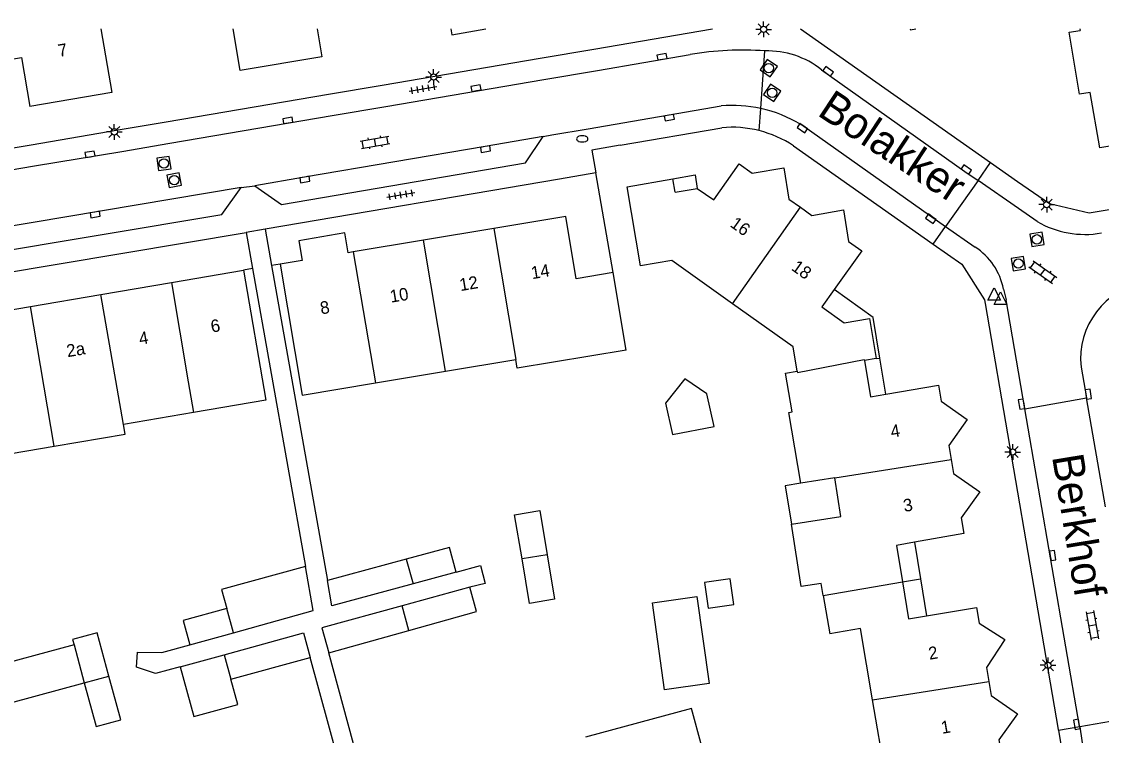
# Model space of a CAD drawing. Extents: x 137999 to 141000, y 397500 to 400501.
# Drawn here: x 138522.6 to 138608.8, y 400443.6 to 400500.6 of the extents above; entities that cross this region are included whole.
import ezdxf

# ---------------------------------------------------------------- set-up
doc = ezdxf.new("R2010")
doc.units = 0
for name, color, linetype in [('gg-afsc-erfafscheiding', 7, 'Continuous'), ('gg-anno-huisnummerreeks BGT', 7, 'Continuous'), ('gg-anno-openbare ruimte label', 7, 'Continuous'), ('gg-bbg-bijgebouw', 7, 'Continuous'), ('gg-bbg-gedigitaliseerde bebouwing', 7, 'Continuous'), ('gg-bbg-gedigitaliseerde bijgebouw', 7, 'Continuous'), ('gg-bbg-hoofdgebouw', 7, 'Continuous'), ('gg-bbg-luifel en loopbrug', 7, 'Continuous'), ('gg-bbg-onder overbouw', 7, 'Continuous'), ('gg-bbg-pand overbouw', 7, 'Continuous'), ('gg-bbg-tussenscheiding', 7, 'Continuous'), ('gg-knt-verharding', 7, 'Continuous'), ('gg-knt-verharding nz', 7, 'Continuous'), ('gt-grn-weggrens', 7, 'Continuous'), ('gt-symb-brandkraan', 7, 'Continuous'), ('gt-symb-klinker verharding', 7, 'Continuous'), ('gt-symb-kolk', 7, 'Continuous'), ('gt-symb-lichtmast', 7, 'Continuous'), ('gt-symb-rioolschacht', 7, 'Continuous'), ('gt-symb-tegel verharding', 7, 'Continuous'), ('gt-symb-waterafsluiter', 7, 'Continuous')]:
    doc.layers.add(name, color=color, linetype=linetype)

# ---------------------------------------------------------------- blocks, each defined once
blk = doc.blocks.new('gt0-TEG1')
at = {"layer": 'gt-symb-tegel verharding'}
for p, q in [((-1.125, 0), (1.125, 0)), ((-0.9, -0.25), (-0.9, 0.25)), ((-0.45, -0.25), (-0.45, 0.25)), ((0, -0.25), (0, 0.25)), ((0.45, -0.25), (0.45, 0.25)), ((0.9, -0.25), (0.9, 0.25))]:
    blk.add_line(p, q, dxfattribs=at)
blk = doc.blocks.new('gt0-LMAST')
at = {"layer": 'gt-symb-lichtmast'}
for p, q in [((-0.182, 0.173), (-0.447, 0.438)), ((-0.005, 0.246), (-0.005, 0.621)), ((0.172, 0.173), (0.437, 0.438)), ((-0.255, -0.004), (-0.63, -0.004)), ((-0.182, -0.181), (-0.447, -0.446)), ((-0.005, -0.254), (-0.005, -0.629)), ((0.437, -0.446), (0.172, -0.181)), ((0.245, -0.004), (0.62, -0.004))]:
    blk.add_line(p, q, dxfattribs=at)
blk.add_circle((-0.005, -0.004), 0.25, dxfattribs=at)
blk = doc.blocks.new('gt0-KOLK')
at = {"layer": 'gt-symb-kolk'}
blk.add_lwpolyline([(0, 0), (0.375, 0), (0.375, 0.4), (-0.375, 0.4), (-0.375, 0), (0, 0)], dxfattribs=at)
blk = doc.blocks.new('gt0-RS')
at = {"layer": 'gt-symb-rioolschacht'}
blk.add_lwpolyline([(-0.5, -0.5), (0.5, -0.5), (0.5, 0.5), (-0.5, 0.5)], close=True, dxfattribs=at)
blk.add_circle((0, 0), 0.375, dxfattribs=at)
blk = doc.blocks.new('gt0-KL1')
at = {"layer": 'gt-symb-klinker verharding'}
for p, q in [((-1.15, 0.3), (1.15, 0.3)), ((-1, -0.3), (-1, 0.3)), ((-0.5, 0.3), (-0.5, 0.45)), ((0, -0.3), (0, 0.3)), ((0.5, 0.3), (0.5, 0.45)), ((1, -0.3), (1, 0.3)), ((-1.15, -0.3), (1.15, -0.3)), ((-0.5, -0.45), (-0.5, -0.3)), ((0.5, -0.45), (0.5, -0.3))]:
    blk.add_line(p, q, dxfattribs=at)
blk = doc.blocks.new('gt0-BR')
at = {"layer": 'gt-symb-brandkraan'}
for centre, radius, start, end in [((-0.244, 0), 0.206, 107.56694, 252.43307), ((0.599, -2.664), 3, 106.89205, 107.56694), ((0, -0.691), 0.938, 73.10799, 106.89205), ((-0.599, -2.664), 3, 72.43309, 73.10799), ((0.244, 0), 0.206, 287.56695, 72.43309), ((0.599, 2.664), 3, 252.43307, 253.10797), ((0, 0.691), 0.938, 253.10797, 286.89206), ((-0.599, 2.664), 3, 286.89206, 287.56695)]:
    blk.add_arc(centre, radius, start, end, dxfattribs=at)
blk = doc.blocks.new('gt0-WAFSL')
at = {"layer": 'gt-symb-waterafsluiter'}
for p, q in [((-0.5, -0.333), (0, 0.667)), ((0, 0.667), (0.5, -0.333)), ((0.5, -0.333), (-0.5, -0.333))]:
    blk.add_line(p, q, dxfattribs=at)

msp = doc.modelspace()

# ---------------------------------------------------------------- linework, layer by layer
at = {"layer": 'gg-afsc-erfafscheiding'}
for p, q in [((138570.346, 400490.715), (138568.094, 400490.327)), ((138568.094, 400490.327), (138568.411, 400488.508)), ((138569.799, 400480.547), (138568.411, 400488.508)), ((138541.024, 400480.858), (138545.238, 400457.06)), ((138542.536, 400481.106), (138546.99, 400455.95)), ((138551.717, 400427.361), (138545.628, 400449.803)), ((138553.187, 400427.756), (138547.103, 400450.181))]:
    msp.add_line(p, q, dxfattribs=at)
for points in [[(138557.273, 400456.628), (138559.209, 400457.153), (138559.576, 400455.719), (138558.37, 400455.41)], [(138535.245, 400449.065), (138533.28, 400448.532), (138531.769, 400449.043), (138531.833, 400450.23), (138533.777, 400450.201), (138536.028, 400450.812)]]:
    msp.add_lwpolyline(points, dxfattribs=at)
at = {"layer": 'gg-bbg-bijgebouw'}
for p, q in [((138557.273, 400456.628), (138556.737, 400458.594)), ((138535.486, 400452.765), (138536.028, 400450.812))]:
    msp.add_line(p, q, dxfattribs=at)
for points in [[(138562.526, 400457.674), (138561.939, 400461.21), (138563.938, 400461.544), (138564.53, 400458.009)], [(138564.53, 400458.009), (138565.123, 400454.465), (138563.117, 400454.122), (138562.526, 400457.674)], [(138529.557, 400448.326), (138528.626, 400451.776), (138526.658, 400451.241), (138526.773, 400450.814)], [(138527.589, 400447.79), (138528.53, 400444.301), (138530.505, 400444.817), (138529.557, 400448.326)]]:
    msp.add_lwpolyline(points, dxfattribs=at)
at = {"layer": 'gg-bbg-gedigitaliseerde bebouwing'}
for p, q in [((138556.416, 400472.676), (138562.036, 400473.615)), ((138550.828, 400471.742), (138556.416, 400472.676)), ((138544.985, 400470.766), (138550.828, 400471.742)), ((138542.072, 400470.35), (138536.311, 400469.37)), ((138536.311, 400469.37), (138530.709, 400468.417)), ((138516.452, 400465.185), (138525.197, 400466.672)), ((138587.498, 400464.165), (138584.789, 400463.715)), ((138586.566, 400454.761), (138587.085, 400451.695)), ((138576.044, 400445.746), (138567.592, 400443.444))]:
    msp.add_line(p, q, dxfattribs=at)
for points in [[(138570.845, 400474.358), (138562.151, 400472.92), (138562.036, 400473.615)], [(138584.789, 400463.715), (138583.833, 400469.371), (138584.075, 400469.411)], [(138525.197, 400466.672), (138530.842, 400467.632), (138530.709, 400468.417)], [(138584.038, 400460.448), (138587.981, 400461.062), (138587.498, 400464.165)], [(138586.566, 400454.761), (138586.405, 400455.716), (138584.813, 400455.468), (138584.038, 400460.448)]]:
    msp.add_lwpolyline(points, dxfattribs=at)
at = {"layer": 'gg-bbg-gedigitaliseerde bijgebouw'}
for p, q in [((138556.737, 400458.594), (138553.289, 400457.659)), ((138553.289, 400457.659), (138546.99, 400455.95)), ((138557.273, 400456.628), (138553.831, 400455.691)), ((138558.37, 400455.41), (138552.958, 400453.926)), ((138538.959, 400453.731), (138535.486, 400452.765)), ((138536.028, 400450.812), (138539.512, 400451.781)), ((138547.103, 400450.181), (138553.493, 400451.965)), ((138535.245, 400449.065), (138538.755, 400450.029)), ((138539.29, 400448.065), (138545.628, 400449.803))]:
    msp.add_line(p, q, dxfattribs=at)
for points in [[(138545.238, 400457.06), (138538.548, 400455.245), (138538.959, 400453.731)], [(138539.512, 400451.781), (138545.86, 400453.547), (138545.238, 400457.06)], [(138553.831, 400455.691), (138547.348, 400453.929), (138546.99, 400455.95)], [(138577.374, 400453.741), (138579.418, 400454.03), (138579.13, 400456.075), (138577.085, 400455.786), (138577.374, 400453.741)], [(138553.493, 400451.965), (138558.903, 400453.476), (138558.37, 400455.41)], [(138572.932, 400454.162), (138576.489, 400454.664), (138577.467, 400447.733), (138573.91, 400447.231), (138572.932, 400454.162)], [(138552.958, 400453.926), (138546.557, 400452.171), (138547.103, 400450.181)], [(138538.755, 400450.029), (138545.094, 400451.77), (138545.628, 400449.803)], [(138526.773, 400450.814), (138519.281, 400448.793), (138519.809, 400445.692), (138527.589, 400447.79)], [(138535.245, 400449.065), (138536.336, 400445.086), (138539.843, 400446.048), (138539.29, 400448.065)]]:
    msp.add_lwpolyline(points, dxfattribs=at)
at = {"layer": 'gg-bbg-hoofdgebouw'}
for p, q in [((138556.847, 400500), (138556.926, 400499.536)), ((138556.926, 400499.536), (138559.648, 400500)), ((138607.049, 400500), (138607.069, 400499.882)), ((138576.496, 400487.255), (138577.824, 400486.358)), ((138560.286, 400484.07), (138554.665, 400483.131)), ((138554.665, 400483.131), (138549.048, 400482.192)), ((138549.048, 400482.192), (138548.66, 400482.127)), ((138534.547, 400479.759), (138540.292, 400480.738)), ((138540.292, 400480.738), (138542.072, 400470.35)), ((138544.991, 400481.514), (138543.238, 400481.221)), ((138543.238, 400481.221), (138544.985, 400470.766)), ((138570.845, 400474.358), (138569.799, 400480.547)), ((138528.904, 400478.798), (138534.547, 400479.759)), ((138523.295, 400477.843), (138528.904, 400478.798)), ((138590.788, 400473.671), (138589.852, 400473.511))]:
    msp.add_line(p, q, dxfattribs=at)
for points in [[(138518.889, 400500), (138519.4, 400497.176), (138522.571, 400497.715), (138523.24, 400493.814)], [(138528.926, 400500), (138529.797, 400494.917), (138523.24, 400493.814)], [(138546.187, 400500), (138546.563, 400497.778), (138540.024, 400496.677), (138539.462, 400500)], [(138608.636, 400490.493), (138607.866, 400494.938), (138607.006, 400494.803), (138606.188, 400499.736), (138607.069, 400499.882)], [(138615.23, 400500), (138616.628, 400491.818), (138608.636, 400490.493)], [(138577.824, 400486.358), (138579.853, 400489.221), (138580.897, 400488.481), (138583.413, 400488.917), (138583.826, 400486.405), (138584.743, 400485.756)], [(138579.328, 400478.051), (138574.477, 400481.506), (138571.983, 400481.08), (138570.909, 400487.402), (138574.557, 400488.022)], [(138569.799, 400480.547), (138566.86, 400480.056), (138566.029, 400485.03), (138560.286, 400484.07)], [(138584.743, 400485.756), (138585.656, 400485.109), (138588.172, 400485.545), (138588.594, 400483.027), (138589.638, 400482.287), (138587.433, 400479.185)], [(138548.66, 400482.127), (138548.396, 400483.705), (138544.727, 400483.092), (138544.991, 400481.514)], [(138587.433, 400479.185), (138586.455, 400477.808), (138588.23, 400476.526), (138590.255, 400476.879), (138590.788, 400473.671)], [(138517.535, 400476.702), (138517.509, 400476.857), (138523.295, 400477.843)], [(138584.488, 400472.669), (138584.158, 400474.611), (138579.328, 400478.051)], [(138589.852, 400473.511), (138590.346, 400470.623), (138591.555, 400470.83)], [(138584.075, 400469.411), (138583.551, 400472.51), (138584.488, 400472.669)], [(138591.555, 400470.83), (138595.758, 400471.55), (138595.974, 400470.288), (138598.062, 400468.82), (138596.581, 400466.74), (138596.775, 400465.61)], [(138596.775, 400465.61), (138596.964, 400464.505), (138599.051, 400463.047), (138597.572, 400460.958), (138597.786, 400459.706), (138593.857, 400459.007)], [(138593.857, 400459.007), (138592.416, 400458.75), (138592.889, 400455.852)], [(138592.889, 400455.852), (138593.372, 400452.891), (138594.815, 400453.136)], [(138594.815, 400453.136), (138598.785, 400453.811), (138598.999, 400452.549), (138601.058, 400451.235), (138599.601, 400449.002), (138599.79, 400447.887)], [(138590.51, 400446.428), (138589.547, 400452.111), (138587.085, 400451.695)], [(138599.79, 400447.887), (138599.978, 400446.782), (138602.064, 400445.312), (138600.581, 400443.234), (138600.794, 400441.982), (138600.045, 400441.855)], [(138593.965, 400440.822), (138591.53, 400440.408), (138590.51, 400446.428)], [(138577.495, 400439.612), (138577.707, 400439.67), (138576.044, 400445.746)]]:
    msp.add_lwpolyline(points, dxfattribs=at)
at = {"layer": 'gg-bbg-luifel en loopbrug'}
for p, q in [((138590.788, 400473.671), (138591.083, 400473.72)), ((138591.555, 400470.83), (138591.083, 400473.72)), ((138593.857, 400459.007), (138594.334, 400456.088)), ((138592.889, 400455.852), (138594.334, 400456.088)), ((138594.334, 400456.088), (138594.815, 400453.136))]:
    msp.add_line(p, q, dxfattribs=at)
for points in [[(138591.083, 400473.72), (138590.554, 400476.967), (138587.433, 400479.185)], [(138573.984, 400470.122), (138574.54, 400467.626), (138577.868, 400468.257), (138577.266, 400470.874), (138575.511, 400472.047), (138573.984, 400470.122)], [(138584.789, 400463.715), (138583.53, 400463.506), (138584.038, 400460.448)]]:
    msp.add_lwpolyline(points, dxfattribs=at)
at = {"layer": 'gg-bbg-onder overbouw'}
for q in [(138574.557, 400488.022), (138576.496, 400487.255)]:
    msp.add_line((138574.74, 400486.969), q, dxfattribs=at)
at = {"layer": 'gg-bbg-pand overbouw'}
for points in [[(138593.507, 400500), (138593.521, 400499.924), (138593.967, 400500)], [(138574.557, 400488.022), (138576.34, 400488.338), (138576.496, 400487.255)]]:
    msp.add_lwpolyline(points, dxfattribs=at)
at = {"layer": 'gg-bbg-tussenscheiding'}
for p, q in [((138579.328, 400478.051), (138584.743, 400485.756)), ((138560.286, 400484.07), (138562.036, 400473.615)), ((138556.416, 400472.676), (138554.665, 400483.131)), ((138549.048, 400482.192), (138550.828, 400471.742)), ((138534.547, 400479.759), (138535.895, 400471.826)), ((138530.709, 400468.417), (138528.904, 400478.798)), ((138525.197, 400466.672), (138523.295, 400477.843)), ((138535.895, 400471.826), (138536.311, 400469.37)), ((138587.498, 400464.165), (138596.775, 400465.61)), ((138553.289, 400457.659), (138553.831, 400455.691)), ((138564.53, 400458.009), (138562.526, 400457.674)), ((138586.566, 400454.761), (138592.889, 400455.852)), ((138539.512, 400451.781), (138538.959, 400453.731)), ((138553.493, 400451.965), (138552.958, 400453.926)), ((138526.773, 400450.814), (138527.589, 400447.79)), ((138538.755, 400450.029), (138539.29, 400448.065)), ((138527.589, 400447.79), (138529.557, 400448.326)), ((138590.51, 400446.428), (138599.79, 400447.887))]:
    msp.add_line(p, q, dxfattribs=at)
msp.add_lwpolyline([(138584.488, 400472.669), (138584.505, 400472.57), (138589.838, 400473.591), (138589.852, 400473.511)], dxfattribs=at)
at = {"layer": 'gg-knt-verharding'}
for p, q in [((138568.254, 400498.387), (138577.741, 400500)), ((138584.746, 400500), (138599.926, 400489.331)), ((138563.966, 400497.657), (138568.254, 400498.387)), ((138568.543, 400496.69), (138575.942, 400497.951)), ((138551.361, 400495.514), (138563.966, 400497.657)), ((138564.255, 400495.96), (138568.543, 400496.69)), ((138547.073, 400494.785), (138551.361, 400495.514)), ((138551.651, 400493.813), (138564.255, 400495.96)), ((138534.139, 400492.585), (138547.073, 400494.785)), ((138547.363, 400493.082), (138551.651, 400493.813)), ((138567.802, 400492.032), (138578.413, 400493.848)), ((138534.423, 400490.878), (138547.363, 400493.082)), ((138523.344, 400490.75), (138530.294, 400491.932)), ((138530.294, 400491.932), (138534.139, 400492.585)), ((138564.915, 400491.538), (138567.802, 400492.032)), ((138570.346, 400490.715), (138578.466, 400492.114)), ((138564.222, 400491.419), (138564.915, 400491.538)), ((138518.907, 400489.995), (138523.344, 400490.75)), ((138523.625, 400489.056), (138530.578, 400490.223)), ((138530.578, 400490.223), (138534.423, 400490.878)), ((138584.194, 400490.668), (138595.346, 400482.823)), ((138599.926, 400489.331), (138602.068, 400487.825)), ((138519.187, 400488.317), (138523.625, 400489.056)), ((138568.411, 400488.508), (138565.518, 400488.015)), ((138565.518, 400488.015), (138542.036, 400484.012)), ((138598.923, 400487.904), (138596.331, 400484.224)), ((138602.138, 400485.654), (138598.923, 400487.904)), ((138540.1, 400487.336), (138541.214, 400487.47)), ((138603.629, 400484.619), (138602.138, 400485.654)), ((138596.331, 400484.224), (138598.684, 400482.576)), ((138517.035, 400479.814), (138540.513, 400483.744)), ((138540.513, 400483.744), (138541.024, 400480.858)), ((138542.036, 400484.012), (138542.536, 400481.106)), ((138541.024, 400480.858), (138540.292, 400480.738)), ((138543.238, 400481.221), (138542.536, 400481.106)), ((138600.955, 400479.221), (138601.158, 400478.38)), ((138599.489, 400478.088), (138605.317, 400444.049)), ((138602.66, 400469.665), (138601.158, 400478.38)), ((138607.139, 400473), (138607.567, 400470.548)), ((138602.66, 400469.665), (138607.567, 400470.548)), ((138609.089, 400461.834), (138607.567, 400470.548)), ((138607.027, 400444.328), (138602.66, 400469.665)), ((138612.004, 400445.135), (138607.036, 400444.267)), ((138605.317, 400444.049), (138605.331, 400443.971)), ((138607.027, 400444.328), (138607.036, 400444.267)), ((138607.036, 400444.267), (138607.329, 400442.273))]:
    msp.add_line(p, q, dxfattribs=at)
for points in [[(138586.425, 400496.742), (138597.876, 400488.609), (138598.923, 400487.904)], [(138584.787, 400492.361), (138585.015, 400492.237), (138596.331, 400484.224)], [(138602.068, 400487.825), (138604.626, 400486.055), (138607.79, 400485.309), (138648.975, 400492.246)], [(138541.214, 400487.47), (138543.327, 400485.987), (138562.797, 400489.316), (138564.222, 400491.419)], [(138517.043, 400483.443), (138519.127, 400481.934), (138538.574, 400485.181), (138540.1, 400487.336)], [(138595.346, 400482.823), (138597.633, 400481.214), (138599.44, 400478.379), (138599.489, 400478.088)], [(138605.331, 400443.971), (138605.764, 400441.475), (138602.608, 400436.498), (138595.248, 400434.55), (138593.88, 400439.17)]]:
    msp.add_lwpolyline(points, dxfattribs=at)
for centre, radius, start, end in [((138580.107, 400473.894), 24.415, 85.75636, 99.82298), ((138582.132, 400491.365), 6.881, 51.39799, 91.81596), ((138579.339, 400483.425), 10.464, 77.62743, 95.07579), ((138579.343, 400483.421), 10.467, 58.66176, 77.65533), ((138579.265, 400483.211), 8.939, 75.83449, 95.13051), ((138579.267, 400483.217), 8.933, 56.52685, 75.83553), ((138607.455, 400491.232), 7.64, 239.94753, 279.87109), ((138595.866, 400478.223), 5.186, 11.10052, 57.08763), ((138613.289, 400473.652), 6.185, 99.07242, 186.04894)]:
    msp.add_arc(centre, radius, start, end, dxfattribs=at)
at = {"layer": 'gg-knt-verharding nz'}
msp.add_line((138540.1, 400487.336), (138517.043, 400483.443), dxfattribs=at)
msp.add_lwpolyline([(138564.222, 400491.419), (138559.576, 400490.6), (138545.163, 400488.176), (138541.214, 400487.47)], dxfattribs=at)
at = {"layer": 'gt-grn-weggrens'}
for p, q in [((138581.581, 400493.646), (138581.914, 400498.242)), ((138581.453, 400491.878), (138581.581, 400493.646)), ((138598.923, 400487.904), (138599.926, 400489.331)), ((138595.346, 400482.823), (138596.331, 400484.224)), ((138542.036, 400484.012), (138540.513, 400483.744)), ((138607.036, 400444.267), (138605.331, 400443.971))]:
    msp.add_line(p, q, dxfattribs=at)

# ---------------------------------------------------------------- block references
at = {"layer": 'gt-symb-brandkraan'}
msp.add_blockref('gt0-BR', (138567.333, 400491.222), dxfattribs=at)
at = {"layer": 'gt-symb-klinker verharding'}
for p, rotation in [((138550.805, 400490.943), 9.725965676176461), ((138604.091, 400480.581), -35.437801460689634), ((138608.05, 400452.377), -80.03848340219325)]:
    msp.add_blockref('gt0-KL1', p, dxfattribs=dict(at, rotation=rotation))
at = {"layer": 'gt-symb-kolk'}
for p, rotation in [((138573.735, 400497.586), 9.613025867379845), ((138586.842, 400496.452), -35.39110751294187), ((138558.889, 400495.074), 9.725965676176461), ((138543.868, 400492.503), 9.725965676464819), ((138574.252, 400493.111), -169.98206552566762), ((138585.015, 400492.237), 144.81546069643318), ((138528.08, 400489.797), 9.44347491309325), ((138559.576, 400490.6), -169.98206552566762), ((138597.876, 400488.609), -33.99203971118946), ((138545.163, 400488.176), -170.44347238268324), ((138528.432, 400485.378), -170.49998940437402), ((138595.269, 400485.003), 143.74924417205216), ((138607.525, 400470.803), -80.20785375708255), ((138602.59, 400470.067), 99.3210607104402), ((138604.686, 400457.916), -80.84860398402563), ((138606.996, 400444.502), 99.44347491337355)]:
    msp.add_blockref('gt0-KOLK', p, dxfattribs=dict(at, rotation=rotation))
at = {"layer": 'gt-symb-lichtmast'}
for p in [(138581.809, 400499.967), (138555.472, 400496.164), (138529.99, 400491.784), (138604.41, 400485.976), (138601.693, 400466.217), (138604.509, 400449.186)]:
    msp.add_blockref('gt0-LMAST', p, dxfattribs=at)
at = {"layer": 'gt-symb-rioolschacht'}
for p, rotation in [((138582.216, 400496.87), -34.69152881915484), ((138582.494, 400494.904), -34.6915288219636), ((138533.947, 400489.257), 8.454261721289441), ((138534.771, 400487.931), -169.80279442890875), ((138603.614, 400483.197), -80.73547601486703), ((138602.136, 400481.26), -80.73547601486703)]:
    msp.add_blockref('gt0-RS', p, dxfattribs=dict(at, rotation=rotation))
at = {"layer": 'gt-symb-tegel verharding'}
for p, rotation in [((138554.632, 400495.227), 9.725965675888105), ((138552.851, 400486.745), 9.725965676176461)]:
    msp.add_blockref('gt0-TEG1', p, dxfattribs=dict(at, rotation=rotation))
at = {"layer": 'gt-symb-waterafsluiter'}
for p in [(138600.203, 400478.664), (138600.715, 400478.334)]:
    msp.add_blockref('gt0-WAFSL', p, dxfattribs=at)

# ---------------------------------------------------------------- texts
at = {"layer": 'gg-anno-huisnummerreeks BGT'}
for s, rotation, p in [('7', 9.6, (138525.573, 400497.755)), ('16', 324.7, (138579.062, 400484.266)), ('14', 9.5, (138563.331, 400480.017)), ('18', 324.7, (138583.955, 400480.799)), ('12', 9.5, (138557.617, 400479.062)), ('10', 9.5, (138552.065, 400478.134)), ('8', 9.5, (138546.501, 400477.204)), ('6', 9.7, (138537.77, 400475.744)), ('4', 9.7, (138532.04, 400474.767)), ('2a', 9.7, (138526.26, 400473.782)), ('4', 9.7, (138592.025, 400467.347)), ('3', 9.7, (138593.039, 400461.425)), ('2', 9.6, (138595.045, 400449.622)), ('1', 9.6, (138596.05, 400443.706))]:
    msp.add_text(s, height=1, rotation=rotation, dxfattribs=at).set_placement(p)
at = {"layer": 'gg-anno-openbare ruimte label'}
for s, rotation, p in [('Bolakker', 326.6, (138586.001, 400493.16)), ('Berkhof', 279.3, (138604.818, 400465.862))]:
    msp.add_text(s, height=2.5, rotation=rotation, dxfattribs=at).set_placement(p)

doc.saveas('drawing.dxf')
